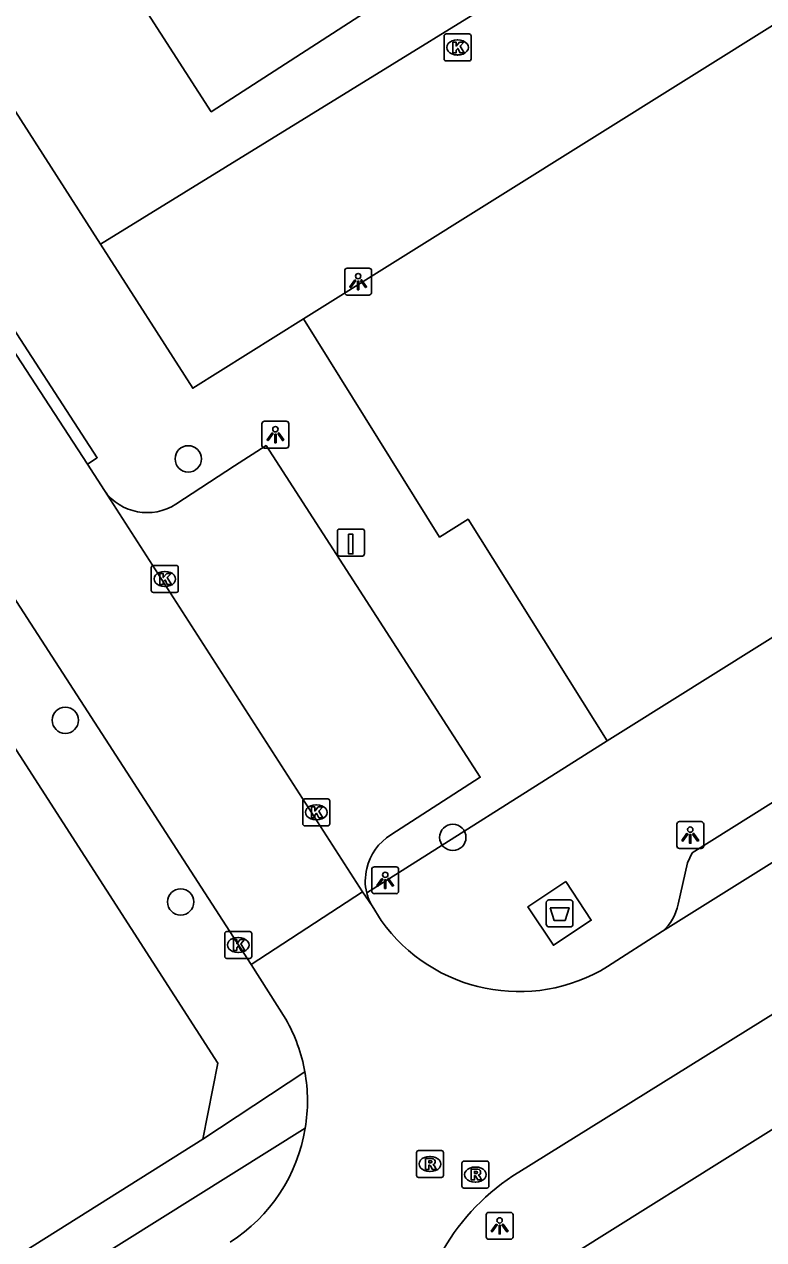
# Model space of a CAD drawing. Extents: x 159353 to 160616, y 385893 to 387321.
# Drawn here: x 159839.99 to 159867.44, y 386153.33 to 386198.4 of the extents above; entities that cross this region are included whole.
import ezdxf

# ---------------------------------------------------------------- set-up
doc = ezdxf.new("R2010")
doc.units = 0
for name, color, linetype in [('IMGEO_Afval_apart_plaats', 7, 'Continuous'), ('IMGEO_Boom', 7, 'Continuous'), ('IMGEO_Kolk', 7, 'Continuous'), ('IMGEO_Laadpaal', 7, 'Continuous'), ('IMGEO_Lichtpunt', 7, 'Continuous'), ('IMGEO_Pand', 7, 'Continuous'), ('IMGEO_Rijbaan_lokaal_open', 7, 'Continuous'), ('IMGEO_Rioolput', 7, 'Continuous'), ('IMGEO_Voetpad_gesloten', 7, 'Continuous'), ('IMGEO_Voetpad_open', 7, 'Continuous')]:
    doc.layers.add(name, color=color, linetype=linetype)

msp = doc.modelspace()

# ---------------------------------------------------------------- linework, layer by layer
at = {"layer": 'IMGEO_Afval_apart_plaats'}
for p, q in [((159859.367, 386165.025), (159859.367, 386165.825)), ((159859.367, 386165.825), (159859.367, 386165.025)), ((159859.467, 386165.925), (159860.257, 386165.925)), ((159860.257, 386165.925), (159859.467, 386165.925)), ((159860.357, 386165.825), (159860.357, 386165.025)), ((159860.357, 386165.025), (159860.357, 386165.825)), ((159860.257, 386164.925), (159859.467, 386164.925)), ((159859.467, 386164.925), (159860.257, 386164.925))]:
    msp.add_line(p, q, dxfattribs=at)
msp.add_lwpolyline([(159859.51, 386165.639), (159860.214, 386165.639), (159860.065, 386165.169), (159859.659, 386165.169), (159859.51, 386165.639)], dxfattribs=at)
for centre, start, end in [((159859.467, 386165.825), 90, 180), ((159859.467, 386165.825), 90, 180), ((159860.257, 386165.825), 0, 90), ((159860.257, 386165.825), 360, 90), ((159859.467, 386165.025), 180, 270), ((159859.467, 386165.025), 180, 270), ((159860.257, 386165.025), 270, 0), ((159860.257, 386165.025), 270, 0)]:
    msp.add_arc(centre, 0.1, start, end, dxfattribs=at)
at = {"layer": 'IMGEO_Boom'}
for centre in [(159846.079, 386182.282), (159841.516, 386172.588), (159855.899, 386168.247), (159845.797, 386165.851)]:
    msp.add_circle(centre, 0.489, dxfattribs=at)
at = {"layer": 'IMGEO_Kolk'}
for p, q in [((159855.65, 386198.039), (159856.502, 386198.039)), ((159855.575, 386197.113), (159855.575, 386197.965)), ((159856.063, 386197.819), (159856.088, 386197.819)), ((159856.576, 386197.965), (159856.576, 386197.113)), ((159856.086, 386197.259), (159856.061, 386197.259)), ((159856.502, 386197.039), (159855.65, 386197.039)), ((159844.708, 386177.403), (159844.708, 386178.255)), ((159844.783, 386178.329), (159845.635, 386178.329)), ((159845.709, 386178.255), (159845.709, 386177.403)), ((159845.196, 386178.109), (159845.221, 386178.109)), ((159845.635, 386177.329), (159844.783, 386177.329)), ((159845.219, 386177.549), (159845.194, 386177.549)), ((159850.406, 386169.674), (159851.258, 386169.674)), ((159850.331, 386168.748), (159850.331, 386169.6)), ((159850.819, 386169.454), (159850.844, 386169.454)), ((159851.332, 386169.6), (159851.332, 386168.748)), ((159850.842, 386168.894), (159850.817, 386168.894)), ((159851.258, 386168.674), (159850.406, 386168.674)), ((159847.508, 386164.755), (159848.36, 386164.755)), ((159847.433, 386163.829), (159847.433, 386164.681)), ((159847.921, 386164.535), (159847.946, 386164.535)), ((159848.434, 386164.681), (159848.434, 386163.829)), ((159847.944, 386163.975), (159847.919, 386163.975)), ((159848.36, 386163.755), (159847.508, 386163.755))]:
    msp.add_line(p, q, dxfattribs=at)
for points in [[(159855.65, 386198.039), (159856.502, 386198.039)], [(159855.575, 386197.113), (159855.575, 386197.965)], [(159855.896, 386197.739), (159856.019, 386197.739), (159856.019, 386197.588), (159856.149, 386197.739), (159856.313, 386197.739), (159856.167, 386197.588), (159856.32, 386197.339), (159856.168, 386197.339), (159856.083, 386197.503), (159856.019, 386197.436), (159856.019, 386197.339), (159855.896, 386197.339), (159855.896, 386197.739)], [(159856.576, 386197.965), (159856.576, 386197.113)], [(159856.502, 386197.039), (159855.65, 386197.039)], [(159844.708, 386177.403), (159844.708, 386178.255)], [(159844.783, 386178.329), (159845.635, 386178.329)], [(159845.709, 386178.255), (159845.709, 386177.403)], [(159845.029, 386178.029), (159845.152, 386178.029), (159845.152, 386177.878), (159845.282, 386178.029), (159845.446, 386178.029), (159845.3, 386177.878), (159845.453, 386177.629), (159845.301, 386177.629), (159845.216, 386177.793), (159845.152, 386177.726), (159845.152, 386177.629), (159845.029, 386177.629), (159845.029, 386178.029)], [(159845.635, 386177.329), (159844.783, 386177.329)], [(159850.406, 386169.674), (159851.258, 386169.674)], [(159850.331, 386168.748), (159850.331, 386169.6)], [(159850.652, 386169.374), (159850.775, 386169.374), (159850.775, 386169.223), (159850.905, 386169.374), (159851.069, 386169.374), (159850.923, 386169.223), (159851.076, 386168.974), (159850.924, 386168.974), (159850.839, 386169.138), (159850.775, 386169.071), (159850.775, 386168.974), (159850.652, 386168.974), (159850.652, 386169.374)], [(159851.332, 386169.6), (159851.332, 386168.748)], [(159851.258, 386168.674), (159850.406, 386168.674)], [(159847.508, 386164.755), (159848.36, 386164.755)], [(159847.433, 386163.829), (159847.433, 386164.681)], [(159847.754, 386164.455), (159847.877, 386164.455), (159847.877, 386164.304), (159848.007, 386164.455), (159848.171, 386164.455), (159848.025, 386164.304), (159848.178, 386164.055), (159848.026, 386164.055), (159847.941, 386164.219), (159847.877, 386164.152), (159847.877, 386164.055), (159847.754, 386164.055), (159847.754, 386164.455)], [(159848.434, 386164.681), (159848.434, 386163.829)], [(159848.36, 386163.755), (159847.508, 386163.755)]]:
    msp.add_lwpolyline(points, dxfattribs=at)
for centre, start, end in [((159855.652, 386197.963), 91.552, 178.448), ((159855.652, 386197.963), 91.552, 178.448), ((159856.5, 386197.963), 1.552, 88.448), ((159856.5, 386197.963), 1.552, 88.448), ((159855.652, 386197.115), 181.552, 268.448), ((159855.652, 386197.115), 181.552, 268.448), ((159856.5, 386197.115), 271.552, 358.448), ((159856.5, 386197.115), 271.552, 358.448), ((159844.785, 386178.253), 91.552, 178.448), ((159844.785, 386178.253), 91.552, 178.448), ((159845.633, 386178.253), 1.552, 88.448), ((159845.633, 386178.253), 1.552, 88.448), ((159844.785, 386177.405), 181.552, 268.448), ((159844.785, 386177.405), 181.552, 268.448), ((159845.633, 386177.405), 271.552, 358.448), ((159845.633, 386177.405), 271.552, 358.448), ((159850.408, 386169.598), 91.552, 178.448), ((159850.408, 386169.598), 91.552, 178.448), ((159851.256, 386169.598), 1.552, 88.448), ((159851.256, 386169.598), 1.552, 88.448), ((159850.408, 386168.75), 181.552, 268.448), ((159850.408, 386168.75), 181.552, 268.448), ((159851.256, 386168.75), 271.552, 358.448), ((159851.256, 386168.75), 271.552, 358.448), ((159847.51, 386164.679), 91.552, 178.448), ((159847.51, 386164.679), 91.552, 178.448), ((159848.358, 386164.679), 1.552, 88.448), ((159848.358, 386164.679), 1.552, 88.448), ((159847.51, 386163.831), 181.552, 268.448), ((159847.51, 386163.831), 181.552, 268.448), ((159848.358, 386163.831), 271.552, 358.448), ((159848.358, 386163.831), 271.552, 358.448)]:
    msp.add_arc(centre, 0.0765, start, end, dxfattribs=at)
for centre, major_axis, ratio, start_param, end_param in [((159856.062, 386197.539), (-0.387, 0.002), 0.722429, 4.712389, 7.853982), ((159856.087, 386197.539), (-0.39, 0.002), 0.717154, 1.570796, 4.712389), ((159845.195, 386177.829), (-0.387, 0.002), 0.722429, 4.712389, 7.853982), ((159845.22, 386177.829), (-0.39, 0.002), 0.717154, 1.570796, 4.712389), ((159850.818, 386169.174), (-0.387, 0.002), 0.722429, 4.712389, 7.853982), ((159850.843, 386169.174), (-0.39, 0.002), 0.717154, 1.570796, 4.712389), ((159847.92, 386164.255), (-0.387, 0.002), 0.722429, 4.712389, 7.853982), ((159847.945, 386164.255), (-0.39, 0.002), 0.717154, 1.570796, 4.712389)]:
    msp.add_ellipse(centre, major_axis=major_axis, ratio=ratio, start_param=start_param, end_param=end_param, dxfattribs=at)
at = {"layer": 'IMGEO_Laadpaal'}
for p, q in [((159851.617, 386179.593), (159851.617, 386178.752)), ((159851.617, 386179.593), (159851.617, 386178.752)), ((159852.533, 386179.677), (159851.692, 386179.677)), ((159852.533, 386179.677), (159851.692, 386179.677)), ((159852.617, 386178.761), (159852.617, 386179.602)), ((159852.617, 386178.761), (159852.617, 386179.602)), ((159851.701, 386178.677), (159852.542, 386178.677)), ((159851.701, 386178.677), (159852.542, 386178.677))]:
    msp.add_line(p, q, dxfattribs=at)
msp.add_lwpolyline([(159852.032, 386179.49), (159852.192, 386179.49), (159852.192, 386178.757), (159852.032, 386178.757), (159852.032, 386179.49)], dxfattribs=at)
for centre, start, end in [((159851.695, 386179.599), 92.4484, 184.2845), ((159851.695, 386179.599), 92.4484, 184.2845), ((159852.539, 386179.599), 2.4484, 94.2845), ((159852.539, 386179.599), 2.4484, 94.2845), ((159851.695, 386178.755), 182.4484, 274.2845), ((159851.695, 386178.755), 182.4484, 274.2845), ((159852.539, 386178.755), 272.4484, 4.2845), ((159852.539, 386178.755), 272.4484, 4.2845)]:
    msp.add_arc(centre, 0.0779, start, end, dxfattribs=at)
at = {"layer": 'IMGEO_Lichtpunt'}
for p, q in [((159851.886, 386189.259), (159851.886, 386188.452)), ((159851.886, 386189.259), (159851.886, 386188.452)), ((159852.788, 386189.354), (159851.98, 386189.354)), ((159852.788, 386189.354), (159851.98, 386189.354)), ((159852.882, 386188.452), (159852.882, 386189.259)), ((159852.882, 386188.452), (159852.882, 386189.259)), ((159851.98, 386188.358), (159852.788, 386188.358)), ((159851.98, 386188.358), (159852.788, 386188.358)), ((159849.717, 386183.679), (159848.909, 386183.679)), ((159849.717, 386183.679), (159848.909, 386183.679)), ((159848.815, 386183.584), (159848.815, 386182.777)), ((159848.815, 386183.584), (159848.815, 386182.777)), ((159849.811, 386182.777), (159849.811, 386183.584)), ((159849.811, 386182.777), (159849.811, 386183.584)), ((159848.909, 386182.683), (159849.717, 386182.683)), ((159848.909, 386182.683), (159849.717, 386182.683)), ((159865.116, 386168.83), (159864.308, 386168.83)), ((159865.116, 386168.83), (159864.308, 386168.83)), ((159864.214, 386168.735), (159864.214, 386167.928)), ((159864.214, 386168.735), (159864.214, 386167.928)), ((159865.21, 386167.928), (159865.21, 386168.735)), ((159865.21, 386167.928), (159865.21, 386168.735)), ((159864.308, 386167.834), (159865.116, 386167.834)), ((159864.308, 386167.834), (159865.116, 386167.834)), ((159852.892, 386167.06), (159852.892, 386166.253)), ((159852.892, 386167.06), (159852.892, 386166.253)), ((159853.794, 386167.155), (159852.986, 386167.155)), ((159853.794, 386167.155), (159852.986, 386167.155)), ((159853.888, 386166.253), (159853.888, 386167.06)), ((159853.888, 386166.253), (159853.888, 386167.06)), ((159852.986, 386166.159), (159853.794, 386166.159)), ((159852.986, 386166.159), (159853.794, 386166.159)), ((159858.04, 386154.34), (159857.232, 386154.34)), ((159858.04, 386154.34), (159857.232, 386154.34)), ((159857.138, 386154.245), (159857.138, 386153.438)), ((159857.138, 386154.245), (159857.138, 386153.438)), ((159858.134, 386153.438), (159858.134, 386154.245)), ((159858.134, 386153.438), (159858.134, 386154.245)), ((159857.232, 386153.344), (159858.04, 386153.344)), ((159857.232, 386153.344), (159858.04, 386153.344))]:
    msp.add_line(p, q, dxfattribs=at)
for points in [[(159852.26, 386188.923), (159852.299, 386188.895), (159852.111, 386188.633), (159852.073, 386188.66), (159852.26, 386188.923)], [(159852.362, 386188.875), (159852.409, 386188.875), (159852.409, 386188.553), (159852.362, 386188.553), (159852.362, 386188.875)], [(159852.472, 386188.895), (159852.51, 386188.922), (159852.697, 386188.66), (159852.658, 386188.632), (159852.472, 386188.895)], [(159849.189, 386183.248), (159849.228, 386183.22), (159849.04, 386182.958), (159849.002, 386182.985), (159849.189, 386183.248)], [(159849.291, 386183.2), (159849.338, 386183.2), (159849.338, 386182.878), (159849.291, 386182.878), (159849.291, 386183.2)], [(159849.401, 386183.22), (159849.439, 386183.247), (159849.626, 386182.985), (159849.587, 386182.957), (159849.401, 386183.22)], [(159864.588, 386168.399), (159864.627, 386168.371), (159864.439, 386168.109), (159864.401, 386168.136), (159864.588, 386168.399)], [(159864.69, 386168.351), (159864.737, 386168.351), (159864.737, 386168.029), (159864.69, 386168.029), (159864.69, 386168.351)], [(159864.8, 386168.371), (159864.838, 386168.398), (159865.025, 386168.136), (159864.986, 386168.108), (159864.8, 386168.371)], [(159853.266, 386166.724), (159853.305, 386166.696), (159853.117, 386166.434), (159853.079, 386166.461), (159853.266, 386166.724)], [(159853.368, 386166.676), (159853.415, 386166.676), (159853.415, 386166.354), (159853.368, 386166.354), (159853.368, 386166.676)], [(159853.478, 386166.696), (159853.516, 386166.723), (159853.703, 386166.461), (159853.664, 386166.433), (159853.478, 386166.696)], [(159857.512, 386153.909), (159857.551, 386153.881), (159857.363, 386153.619), (159857.325, 386153.646), (159857.512, 386153.909)], [(159857.724, 386153.881), (159857.762, 386153.908), (159857.949, 386153.646), (159857.91, 386153.618), (159857.724, 386153.881)], [(159857.614, 386153.861), (159857.661, 386153.861), (159857.661, 386153.539), (159857.614, 386153.539), (159857.614, 386153.861)]]:
    msp.add_lwpolyline(points, dxfattribs=at)
for centre in [(159852.385, 386189.057), (159849.314, 386183.382), (159864.713, 386168.533), (159853.391, 386166.858), (159857.637, 386154.043)]:
    msp.add_circle(centre, 0.0994, dxfattribs=at)
for centre, start, end in [((159851.98, 386189.259), 90, 180), ((159851.98, 386189.259), 90, 180), ((159852.788, 386189.259), 0, 90), ((159852.788, 386189.259), 0, 90), ((159851.98, 386188.452), 180, 270), ((159851.98, 386188.452), 180, 270), ((159852.788, 386188.452), 270, 0), ((159852.788, 386188.452), 270, 360), ((159848.909, 386183.584), 90, 180), ((159848.909, 386183.584), 90, 180), ((159849.717, 386183.584), 0, 90), ((159849.717, 386183.584), 0, 90), ((159848.909, 386182.777), 180, 270), ((159848.909, 386182.777), 180, 270), ((159849.717, 386182.777), 270, 0), ((159849.717, 386182.777), 270, 360), ((159864.308, 386168.735), 90, 180), ((159864.308, 386168.735), 90, 180), ((159865.116, 386168.735), 0, 90), ((159865.116, 386168.735), 0, 90), ((159864.308, 386167.928), 180, 270), ((159864.308, 386167.928), 180, 270), ((159865.116, 386167.928), 270, 0), ((159865.116, 386167.928), 270, 360), ((159852.986, 386167.06), 90, 180), ((159852.986, 386167.06), 90, 180), ((159853.794, 386167.06), 0, 90), ((159853.794, 386167.06), 0, 90), ((159852.986, 386166.253), 180, 270), ((159852.986, 386166.253), 180, 270), ((159853.794, 386166.253), 270, 0), ((159853.794, 386166.253), 270, 360), ((159857.232, 386154.245), 90, 180), ((159857.232, 386154.245), 90, 180), ((159858.04, 386154.245), 0, 90), ((159858.04, 386154.245), 0, 90), ((159857.232, 386153.438), 180, 270), ((159857.232, 386153.438), 180, 270), ((159858.04, 386153.438), 270, 0), ((159858.04, 386153.438), 270, 360)]:
    msp.add_arc(centre, 0.0946, start, end, dxfattribs=at)
at = {"layer": 'IMGEO_Pand'}
for points in [[(159850.354, 386187.472), (159893.163, 386214.236), (159893.304, 386214.01), (159894.419, 386214.707)], [(159848.853, 386204.66), (159852.616, 386198.818), (159846.932, 386195.157), (159843.17, 386200.997)], [(159903.24, 386197.844), (159862.318, 386172.259), (159861.631, 386171.83)], [(159861.631, 386171.83), (159856.468, 386180.046), (159855.41, 386179.385), (159850.354, 386187.472)]]:
    msp.add_lwpolyline(points, dxfattribs=at)
at = {"layer": 'IMGEO_Rijbaan_lokaal_open'}
for points in [[(159842.817, 386190.245), (159867.411, 386205.386)], [(159907.73, 386192.277), (159863.686, 386164.764)], [(159850.354, 386187.472), (159846.244, 386184.902), (159842.817, 386190.245)], [(159852.552, 386166.228), (159848.418, 386163.537)], [(159852.901, 386165.703), (159852.552, 386166.228)], [(159853.24, 386165.163), (159852.901, 386165.703)], [(159863.686, 386164.764), (159861.644, 386163.456)], [(159848.418, 386163.537), (159849.704, 386161.505)], [(159858.347, 386155.828), (159867.882, 386161.754)]]:
    msp.add_lwpolyline(points, dxfattribs=at)
for centre, radius, start, end in [((159858.356, 386168.811), 6.284, 215.4901, 301.5467), ((159844.297, 386158.458), 6.207, 10.1023, 29.398), ((159844.307, 386158.465), 6.196, 350.717, 10.0539), ((159844.323, 386158.453), 6.178, 302.357, 350.802), ((159862.555, 386148.922), 8.087, 121.3558, 178.8272)]:
    msp.add_arc(centre, radius, start, end, dxfattribs=at)
at = {"layer": 'IMGEO_Rioolput'}
for p, q in [((159854.626, 386156.634), (159855.478, 386156.634)), ((159854.551, 386155.708), (159854.551, 386156.56)), ((159855.039, 386156.414), (159855.064, 386156.414)), ((159855.552, 386156.56), (159855.552, 386155.708)), ((159856.237, 386155.315), (159856.237, 386156.167)), ((159856.312, 386156.241), (159857.164, 386156.241)), ((159857.238, 386156.167), (159857.238, 386155.315)), ((159855.062, 386155.854), (159855.037, 386155.854)), ((159856.725, 386156.021), (159856.75, 386156.021)), ((159855.478, 386155.634), (159854.626, 386155.634)), ((159857.164, 386155.241), (159856.312, 386155.241)), ((159856.748, 386155.461), (159856.723, 386155.461))]:
    msp.add_line(p, q, dxfattribs=at)
for points in [[(159854.626, 386156.634), (159855.478, 386156.634)], [(159854.551, 386155.708), (159854.551, 386156.56)], [(159855.14, 386156.332), (159854.888, 386156.334), (159854.888, 386155.934)], [(159855.066, 386156.253), (159855.012, 386156.253), (159855.012, 386156.172)], [(159855.012, 386156.172), (159855.064, 386156.172)], [(159855.552, 386156.56), (159855.552, 386155.708)], [(159856.237, 386155.315), (159856.237, 386156.167)], [(159856.312, 386156.241), (159857.164, 386156.241)], [(159857.238, 386156.167), (159857.238, 386155.315)], [(159854.888, 386155.934), (159855.012, 386155.934), (159855.012, 386156.096), (159855.023, 386156.096)], [(159855.07, 386156.067), (159855.141, 386155.934), (159855.281, 386155.934), (159855.216, 386156.06)], [(159856.826, 386155.939), (159856.574, 386155.941), (159856.574, 386155.541)], [(159856.574, 386155.541), (159856.698, 386155.541), (159856.698, 386155.703), (159856.709, 386155.703)], [(159856.752, 386155.86), (159856.698, 386155.86), (159856.698, 386155.779)], [(159856.698, 386155.779), (159856.75, 386155.779)], [(159856.756, 386155.674), (159856.827, 386155.541), (159856.967, 386155.541), (159856.902, 386155.667)], [(159855.478, 386155.634), (159854.626, 386155.634)], [(159857.164, 386155.241), (159856.312, 386155.241)]]:
    msp.add_lwpolyline(points, dxfattribs=at)
for centre, radius, start, end in [((159854.628, 386156.558), 0.0765, 91.552, 178.448), ((159854.628, 386156.558), 0.0765, 91.552, 178.448), ((159855.476, 386156.558), 0.0765, 1.552, 88.448), ((159855.476, 386156.558), 0.0765, 1.552, 88.448), ((159855.048, 386156.361), 0.19, 274.7715, 282.9687), ((159855.072, 386156.157), 0.0964, 77.0061, 93.1865), ((159855.086, 386156.214), 0.0378, 276.6634, 79.6772), ((159855.139, 386156.222), 0.109, 350.3612, 89.416), ((159855.137, 386156.222), 0.112, 277.5842, 350.9817), ((159856.314, 386156.165), 0.0765, 91.552, 178.448), ((159856.314, 386156.165), 0.0765, 91.552, 178.448), ((159857.162, 386156.165), 0.0765, 1.552, 88.448), ((159857.162, 386156.165), 0.0765, 1.552, 88.448), ((159854.628, 386155.71), 0.0765, 181.552, 268.448), ((159854.628, 386155.71), 0.0765, 181.552, 268.448), ((159855.022, 386156.043), 0.0533, 26.0293, 88.6989), ((159855.121, 386156.007), 0.108, 29.5134, 73.7905), ((159855.476, 386155.71), 0.0765, 271.552, 358.448), ((159855.476, 386155.71), 0.0765, 271.552, 358.448), ((159856.708, 386155.65), 0.0533, 26.0293, 88.6989), ((159856.734, 386155.968), 0.19, 274.7715, 282.9687), ((159856.758, 386155.764), 0.0964, 77.0061, 93.1865), ((159856.772, 386155.821), 0.0378, 276.6634, 79.6772), ((159856.825, 386155.829), 0.109, 350.3612, 89.416), ((159856.823, 386155.829), 0.112, 277.5842, 350.9817), ((159856.807, 386155.614), 0.108, 29.5134, 73.7905), ((159856.314, 386155.317), 0.0765, 181.552, 268.448), ((159856.314, 386155.317), 0.0765, 181.552, 268.448), ((159857.162, 386155.317), 0.0765, 271.552, 358.448), ((159857.162, 386155.317), 0.0765, 271.552, 358.448)]:
    msp.add_arc(centre, radius, start, end, dxfattribs=at)
for centre, major_axis, ratio, start_param, end_param in [((159855.038, 386156.134), (-0.387, 0.002), 0.722429, 4.712389, 7.853982), ((159855.063, 386156.134), (-0.39, 0.002), 0.717154, 1.570796, 4.712389), ((159856.724, 386155.741), (-0.387, 0.002), 0.722429, 4.712389, 7.853982), ((159856.749, 386155.741), (-0.39, 0.002), 0.717154, 1.570796, 4.712389)]:
    msp.add_ellipse(centre, major_axis=major_axis, ratio=ratio, start_param=start_param, end_param=end_param, dxfattribs=at)
at = {"layer": 'IMGEO_Voetpad_gesloten'}
msp.add_lwpolyline([(159860.088, 386166.608), (159861.04, 386165.176), (159859.636, 386164.243), (159858.684, 386165.675), (159860.088, 386166.608)], dxfattribs=at)
at = {"layer": 'IMGEO_Voetpad_open'}
for points in [[(159807.126, 386245.89), (159842.817, 386190.245)], [(159864.259, 386165.766), (159864.604, 386167.306), (159864.784, 386167.671), (159904.106, 386192.314)], [(159838.464, 386188.01), (159838.833, 386188.253), (159842.702, 386182.325), (159842.339, 386182.084)], [(159842.339, 386182.084), (159838.464, 386188.01)], [(159848.418, 386163.537), (159834.935, 386184.339)], [(159845.619, 386180.607), (159847.798, 386182.018), (159848.965, 386182.773), (159856.92, 386170.474), (159853.601, 386168.335)], [(159842.339, 386182.084), (159842.967, 386181.104)], [(159833.271, 386181.437), (159847.175, 386159.869), (159846.619, 386157.053)], [(159842.967, 386181.104), (159852.552, 386166.228)], [(159898.457, 386176.619), (159857.761, 386151.157)], [(159861.631, 386171.83), (159852.702, 386166.189)], [(159846.619, 386157.053), (159850.407, 386159.547)], [(159846.619, 386157.053), (159797.259, 386126.043)], [(159842.103, 386149.755), (159840.952, 386151.546), (159850.421, 386157.466)]]:
    msp.add_lwpolyline(points, dxfattribs=at)
for centre, radius, start, end in [((159844.552, 386182.237), 1.948, 215.5517, 303.2194), ((159854.562, 386166.707), 1.89, 120.5488, 168.4019), ((159854.45, 386166.622), 1.801, 165.0515, 193.9277), ((159854.486, 386166.636), 1.839, 194.0564, 210.4784), ((159862.491, 386166.112), 1.801, 311.5517, 348.9216)]:
    msp.add_arc(centre, radius, start, end, dxfattribs=at)

doc.saveas('drawing.dxf')
